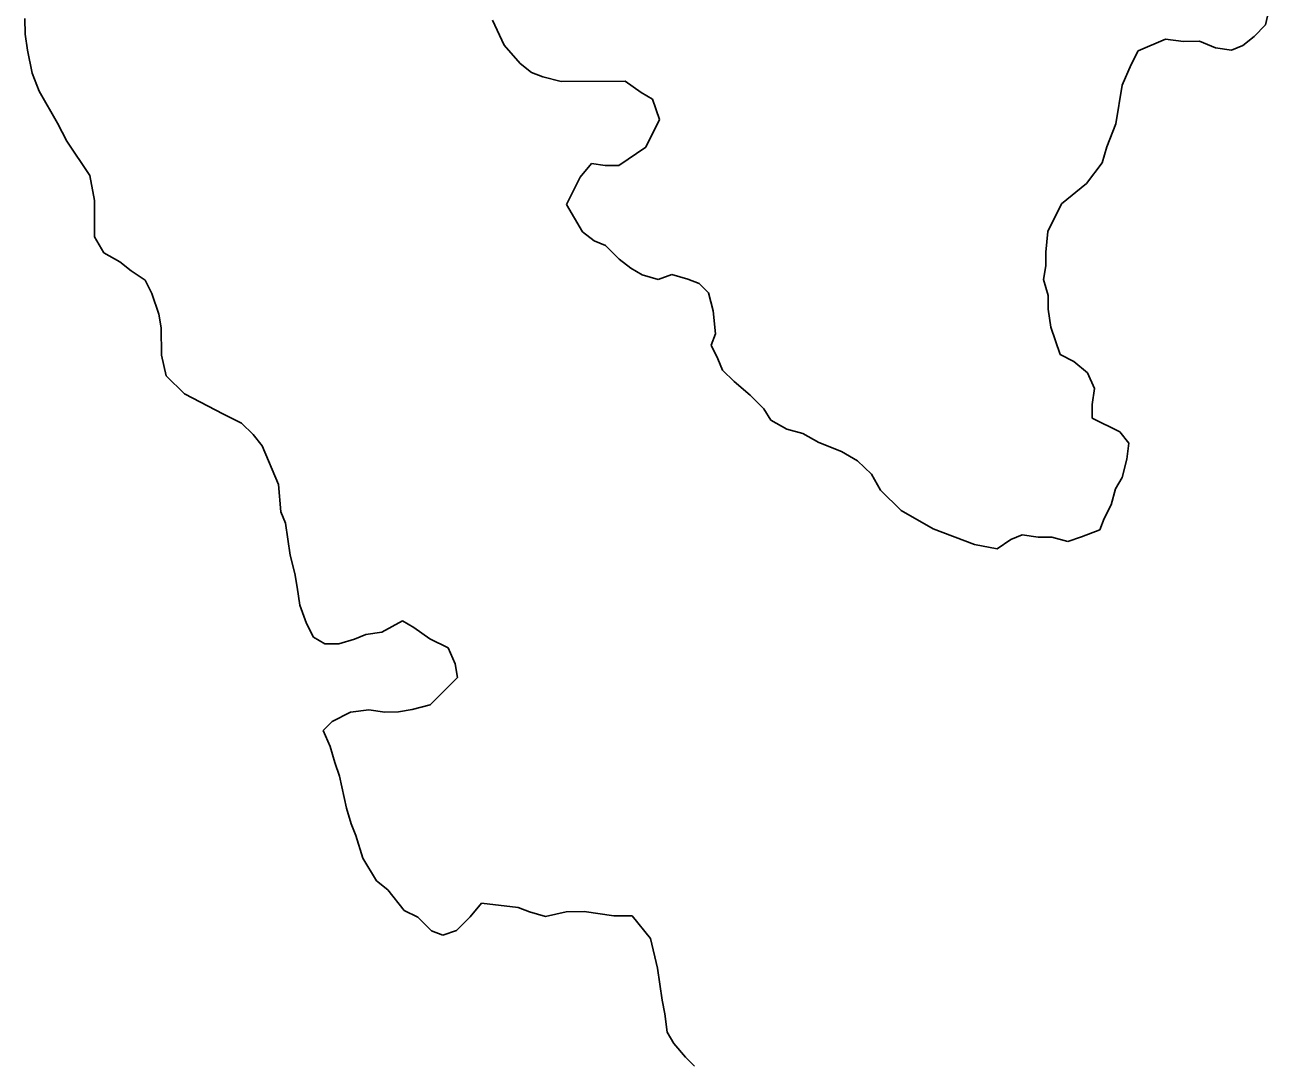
# Model space of a CAD drawing. Extents: x 3683613 to 3738215, y 469626 to 495384.
# Drawn here: x 3717471.7 to 3717791.5, y 483835.8 to 484103.2 of the extents above; entities that cross this region are included whole.
import ezdxf

# ---------------------------------------------------------------- set-up
doc = ezdxf.new("R2010")
doc.units = 0
doc.layers.add('V-TOPO-SHOR', color=7, linetype='Continuous')
doc.layers.add('V-WETL-SWMP', color=7, linetype='Continuous')

msp = doc.modelspace()

# ---------------------------------------------------------------- linework, layer by layer
at = {"layer": 'V-TOPO-SHOR'}
for p, q in [((3717790.37, 484103.23), (3717791.51, 484108.51)), ((3717471.71, 484100.81), (3717471.68, 484104.91)), ((3717591.78, 484104.43), (3717594.74, 484098)), ((3717787.46, 484100.28), (3717790.37, 484103.23)), ((3717472.32, 484096.71), (3717471.71, 484100.81)), ((3717757.6, 484096.6), (3717764.62, 484099.57)), ((3717764.62, 484099.57), (3717769.31, 484099.01)), ((3717784.54, 484097.92), (3717787.46, 484100.28)), ((3717473.52, 484090.86), (3717472.32, 484096.71)), ((3717594.74, 484098), (3717598.87, 484093.34)), ((3717755.87, 484093.07), (3717757.6, 484096.6)), ((3717769.31, 484099.01), (3717773.41, 484099.03)), ((3717773.41, 484099.03), (3717777.52, 484097.3)), ((3717777.52, 484097.3), (3717781.62, 484096.74)), ((3717781.62, 484096.74), (3717784.54, 484097.92)), ((3717598.87, 484093.34), (3717601.81, 484091.01)), ((3717753.55, 484087.79), (3717755.87, 484093.07)), ((3717475.31, 484086.19), (3717473.52, 484090.86)), ((3717601.81, 484091.01), (3717604.75, 484089.86)), ((3717604.75, 484089.86), (3717609.44, 484088.72)), ((3717609.44, 484088.72), (3717625.84, 484088.81)), ((3717625.84, 484088.81), (3717629.96, 484085.9)), ((3717751.85, 484077.82), (3717753.55, 484087.79)), ((3717480.04, 484078.01), (3717475.31, 484086.19)), ((3717629.96, 484085.9), (3717632.9, 484084.16)), ((3717632.9, 484084.16), (3717634.69, 484078.9)), ((3717482.41, 484073.34), (3717480.04, 484078.01)), ((3717634.69, 484078.9), (3717631.21, 484071.85)), ((3717749.54, 484071.95), (3717751.85, 484077.82)), ((3717488.32, 484064.59), (3717482.41, 484073.34)), ((3717631.21, 484071.85), (3717624.21, 484067.13)), ((3717748.4, 484067.84), (3717749.54, 484071.95)), ((3717617.18, 484067.67), (3717614.27, 484064.14)), ((3717620.7, 484067.11), (3717617.18, 484067.67)), ((3717744.33, 484062.54), (3717748.4, 484067.84)), ((3717489.53, 484058.15), (3717488.32, 484064.59)), ((3717624.21, 484067.13), (3717620.7, 484067.11)), ((3717614.27, 484064.14), (3717610.79, 484057.09)), ((3717737.91, 484057.24), (3717744.33, 484062.54)), ((3717489.58, 484048.78), (3717489.53, 484058.15)), ((3717610.79, 484057.09), (3717614.94, 484050.08)), ((3717734.44, 484050.19), (3717737.91, 484057.24)), ((3717491.95, 484044.69), (3717489.58, 484048.78)), ((3717614.94, 484050.08), (3717617.88, 484047.76)), ((3717733.88, 484044.91), (3717734.44, 484050.19)), ((3717617.88, 484047.76), (3717620.81, 484046.6)), ((3717620.81, 484046.6), (3717624.35, 484043.11)), ((3717496.06, 484042.37), (3717491.95, 484044.69)), ((3717499, 484040.04), (3717496.06, 484042.37)), ((3717624.35, 484043.11), (3717627.29, 484040.78)), ((3717733.9, 484041.4), (3717733.88, 484044.91)), ((3717502.53, 484037.72), (3717499, 484040.04)), ((3717627.29, 484040.78), (3717630.23, 484039.04)), ((3717630.23, 484039.04), (3717634.34, 484037.89)), ((3717634.34, 484037.89), (3717637.85, 484039.09)), ((3717637.85, 484039.09), (3717641.95, 484037.94)), ((3717733.34, 484037.88), (3717733.9, 484041.4)), ((3717504.31, 484034.22), (3717502.53, 484037.72)), ((3717641.95, 484037.94), (3717644.89, 484036.78)), ((3717644.89, 484036.78), (3717647.24, 484034.45)), ((3717734.53, 484033.78), (3717733.34, 484037.88)), ((3717506.1, 484028.95), (3717504.31, 484034.22)), ((3717647.24, 484034.45), (3717648.44, 484029.77)), ((3717734.55, 484030.27), (3717734.53, 484033.78)), ((3717648.44, 484029.77), (3717649.06, 484023.92)), ((3717735.17, 484025.59), (3717734.55, 484030.27)), ((3717506.7, 484025.44), (3717506.1, 484028.95)), ((3717506.74, 484018.41), (3717506.7, 484025.44)), ((3717649.06, 484023.92), (3717647.91, 484020.98)), ((3717737.55, 484018.57), (3717735.17, 484025.59)), ((3717647.91, 484020.98), (3717649.69, 484017.48)), ((3717507.95, 484013.15), (3717506.74, 484018.41)), ((3717649.69, 484017.48), (3717650.87, 484014.56)), ((3717741.07, 484016.83), (3717737.55, 484018.57)), ((3717744.61, 484013.92), (3717741.07, 484016.83)), ((3717512.66, 484008.49), (3717507.95, 484013.15)), ((3717650.87, 484014.56), (3717653.82, 484011.64)), ((3717746.39, 484009.83), (3717744.61, 484013.92)), ((3717653.82, 484011.64), (3717657.94, 484008.15)), ((3717522.65, 484003.27), (3717512.66, 484008.49)), ((3717657.94, 484008.15), (3717661.48, 484004.66)), ((3717745.83, 484005.73), (3717746.39, 484009.83)), ((3717661.48, 484004.66), (3717663.25, 484001.74)), ((3717745.85, 484002.22), (3717745.83, 484005.73)), ((3717527.35, 484000.96), (3717522.65, 484003.27)), ((3717530.29, 483998.05), (3717527.35, 484000.96)), ((3717663.25, 484001.74), (3717667.36, 483999.42)), ((3717752.9, 483998.74), (3717745.85, 484002.22)), ((3717532.65, 483995.13), (3717530.29, 483998.05)), ((3717667.36, 483999.42), (3717671.47, 483998.27)), ((3717671.47, 483998.27), (3717675.58, 483995.95)), ((3717755.26, 483995.83), (3717752.9, 483998.74)), ((3717536.81, 483985.2), (3717532.65, 483995.13)), ((3717675.58, 483995.95), (3717681.46, 483993.64)), ((3717754.69, 483991.72), (3717755.26, 483995.83)), ((3717681.46, 483993.64), (3717685.57, 483991.32)), ((3717685.57, 483991.32), (3717689.11, 483987.83)), ((3717753.55, 483987.03), (3717754.69, 483991.72)), ((3717689.11, 483987.83), (3717691.47, 483983.74)), ((3717537.44, 483978.17), (3717536.81, 483985.2)), ((3717751.81, 483984.09), (3717753.55, 483987.03)), ((3717691.47, 483983.74), (3717696.77, 483978.5)), ((3717750.66, 483979.98), (3717751.81, 483984.09)), ((3717538.63, 483975.25), (3717537.44, 483978.17)), ((3717696.77, 483978.5), (3717705, 483973.86)), ((3717748.92, 483976.46), (3717750.66, 483979.98)), ((3717539.84, 483967.05), (3717538.63, 483975.25)), ((3717747.77, 483973.52), (3717748.92, 483976.46)), ((3717705, 483973.86), (3717715.57, 483969.82)), ((3717724.94, 483971.05), (3717727.86, 483972.24)), ((3717727.86, 483972.24), (3717731.96, 483971.67)), ((3717731.96, 483971.67), (3717735.48, 483971.69)), ((3717735.48, 483971.69), (3717739.58, 483970.55)), ((3717739.58, 483970.55), (3717743.09, 483971.74)), ((3717743.09, 483971.74), (3717747.77, 483973.52)), ((3717715.57, 483969.82), (3717721.43, 483968.68)), ((3717721.43, 483968.68), (3717724.94, 483971.05)), ((3717541.04, 483962.37), (3717539.84, 483967.05)), ((3717541.65, 483958.86), (3717541.04, 483962.37)), ((3717542.26, 483954.18), (3717541.65, 483958.86)), ((3717544.05, 483949.5), (3717542.26, 483954.18)), ((3717545.82, 483946), (3717544.05, 483949.5)), ((3717568.65, 483950.23), (3717563.39, 483947.27)), ((3717571.58, 483948.49), (3717568.65, 483950.23)), ((3717548.76, 483944.26), (3717545.82, 483946)), ((3717559.29, 483946.66), (3717556.37, 483945.47)), ((3717563.39, 483947.27), (3717559.29, 483946.66)), ((3717575.7, 483945.59), (3717571.58, 483948.49)), ((3717552.28, 483944.28), (3717548.76, 483944.26)), ((3717556.37, 483945.47), (3717552.28, 483944.28)), ((3717580.4, 483943.27), (3717575.7, 483945.59)), ((3717582.18, 483939.18), (3717580.4, 483943.27)), ((3717582.79, 483935.67), (3717582.18, 483939.18)), ((3717575.8, 483928.6), (3717582.79, 483935.67)), ((3717550.63, 483924.35), (3717555.31, 483926.72)), ((3717555.31, 483926.72), (3717559.99, 483927.33)), ((3717559.99, 483927.33), (3717564.09, 483926.77)), ((3717564.09, 483926.77), (3717567.61, 483926.79)), ((3717567.61, 483926.79), (3717571.12, 483927.4)), ((3717571.12, 483927.4), (3717575.8, 483928.6)), ((3717548.31, 483922), (3717550.63, 483924.35)), ((3717550.09, 483917.9), (3717548.31, 483922)), ((3717551.28, 483913.81), (3717550.09, 483917.9)), ((3717552.47, 483910.3), (3717551.28, 483913.81)), ((3717554.28, 483902.11), (3717552.47, 483910.3)), ((3717555.47, 483898.02), (3717554.28, 483902.11)), ((3717556.66, 483895.1), (3717555.47, 483898.02)), ((3717558.45, 483889.25), (3717556.66, 483895.1)), ((3717562, 483883.41), (3717558.45, 483889.25)), ((3717564.94, 483881.08), (3717562, 483883.41)), ((3717569.07, 483875.84), (3717564.94, 483881.08)), ((3717572.6, 483874.1), (3717569.07, 483875.84)), ((3717588.98, 483877.71), (3717586.07, 483874.18)), ((3717598.36, 483876.59), (3717588.98, 483877.71)), ((3717601.3, 483875.44), (3717598.36, 483876.59)), ((3717576.13, 483870.6), (3717572.6, 483874.1)), ((3717586.07, 483874.18), (3717582.58, 483870.64)), ((3717605.4, 483874.29), (3717601.3, 483875.44)), ((3717610.67, 483875.49), (3717605.4, 483874.29)), ((3717615.35, 483875.52), (3717610.67, 483875.49)), ((3717622.98, 483874.39), (3717615.35, 483875.52)), ((3717627.66, 483874.42), (3717622.98, 483874.39)), ((3717632.38, 483868.58), (3717627.66, 483874.42)), ((3717579.07, 483869.45), (3717576.13, 483870.6)), ((3717582.58, 483870.64), (3717579.07, 483869.45)), ((3717634.18, 483860.98), (3717632.38, 483868.58)), ((3717635.4, 483852.79), (3717634.18, 483860.98)), ((3717636.01, 483849.27), (3717635.4, 483852.79)), ((3717636.62, 483844.59), (3717636.01, 483849.27)), ((3717638.4, 483841.67), (3717636.62, 483844.59)), ((3717641.34, 483838.17), (3717638.4, 483841.67)), ((3717643.7, 483835.85), (3717641.34, 483838.17))]:
    msp.add_line(p, q, dxfattribs=at)
at = {"layer": 'V-WETL-SWMP'}
for p, q in [((3717471.71, 484100.81), (3717471.68, 484104.91)), ((3717591.78, 484104.43), (3717594.74, 484098)), ((3717787.46, 484100.28), (3717790.37, 484103.23)), ((3717472.32, 484096.71), (3717471.71, 484100.81)), ((3717757.6, 484096.6), (3717764.62, 484099.57)), ((3717764.62, 484099.57), (3717769.31, 484099.01)), ((3717784.54, 484097.92), (3717787.46, 484100.28)), ((3717473.52, 484090.86), (3717472.32, 484096.71)), ((3717594.74, 484098), (3717598.87, 484093.34)), ((3717755.87, 484093.07), (3717757.6, 484096.6)), ((3717769.31, 484099.01), (3717773.41, 484099.03)), ((3717773.41, 484099.03), (3717777.52, 484097.3)), ((3717777.52, 484097.3), (3717781.62, 484096.74)), ((3717781.62, 484096.74), (3717784.54, 484097.92)), ((3717598.87, 484093.34), (3717601.81, 484091.01)), ((3717753.55, 484087.79), (3717755.87, 484093.07)), ((3717475.31, 484086.19), (3717473.52, 484090.86)), ((3717601.81, 484091.01), (3717604.75, 484089.86)), ((3717604.75, 484089.86), (3717609.44, 484088.72)), ((3717609.44, 484088.72), (3717625.84, 484088.81)), ((3717625.84, 484088.81), (3717629.96, 484085.9)), ((3717751.85, 484077.82), (3717753.55, 484087.79)), ((3717480.04, 484078.01), (3717475.31, 484086.19)), ((3717629.96, 484085.9), (3717632.9, 484084.16)), ((3717632.9, 484084.16), (3717634.69, 484078.9)), ((3717482.41, 484073.34), (3717480.04, 484078.01)), ((3717634.69, 484078.9), (3717631.21, 484071.85)), ((3717749.54, 484071.95), (3717751.85, 484077.82)), ((3717488.32, 484064.59), (3717482.41, 484073.34)), ((3717631.21, 484071.85), (3717624.21, 484067.13)), ((3717748.4, 484067.84), (3717749.54, 484071.95)), ((3717617.18, 484067.67), (3717614.27, 484064.14)), ((3717620.7, 484067.11), (3717617.18, 484067.67)), ((3717744.33, 484062.54), (3717748.4, 484067.84)), ((3717489.53, 484058.15), (3717488.32, 484064.59)), ((3717624.21, 484067.13), (3717620.7, 484067.11)), ((3717614.27, 484064.14), (3717610.79, 484057.09)), ((3717737.91, 484057.24), (3717744.33, 484062.54)), ((3717489.58, 484048.78), (3717489.53, 484058.15)), ((3717610.79, 484057.09), (3717614.94, 484050.08)), ((3717734.44, 484050.19), (3717737.91, 484057.24)), ((3717491.95, 484044.69), (3717489.58, 484048.78)), ((3717614.94, 484050.08), (3717617.88, 484047.76)), ((3717733.88, 484044.91), (3717734.44, 484050.19)), ((3717617.88, 484047.76), (3717620.81, 484046.6)), ((3717620.81, 484046.6), (3717624.35, 484043.11)), ((3717496.06, 484042.37), (3717491.95, 484044.69)), ((3717499, 484040.04), (3717496.06, 484042.37)), ((3717624.35, 484043.11), (3717627.29, 484040.78)), ((3717733.9, 484041.4), (3717733.88, 484044.91)), ((3717502.53, 484037.72), (3717499, 484040.04)), ((3717627.29, 484040.78), (3717630.23, 484039.04)), ((3717630.23, 484039.04), (3717634.34, 484037.89)), ((3717634.34, 484037.89), (3717637.85, 484039.09)), ((3717637.85, 484039.09), (3717641.95, 484037.94)), ((3717733.34, 484037.88), (3717733.9, 484041.4)), ((3717504.31, 484034.22), (3717502.53, 484037.72)), ((3717641.95, 484037.94), (3717644.89, 484036.78)), ((3717644.89, 484036.78), (3717647.24, 484034.45)), ((3717734.53, 484033.78), (3717733.34, 484037.88)), ((3717506.1, 484028.95), (3717504.31, 484034.22)), ((3717647.24, 484034.45), (3717648.44, 484029.77)), ((3717734.55, 484030.27), (3717734.53, 484033.78)), ((3717648.44, 484029.77), (3717649.06, 484023.92)), ((3717735.17, 484025.59), (3717734.55, 484030.27)), ((3717506.7, 484025.44), (3717506.1, 484028.95)), ((3717506.74, 484018.41), (3717506.7, 484025.44)), ((3717649.06, 484023.92), (3717647.91, 484020.98)), ((3717737.55, 484018.57), (3717735.17, 484025.59)), ((3717647.91, 484020.98), (3717649.69, 484017.48)), ((3717507.95, 484013.15), (3717506.74, 484018.41)), ((3717649.69, 484017.48), (3717650.87, 484014.56)), ((3717741.07, 484016.83), (3717737.55, 484018.57)), ((3717744.61, 484013.92), (3717741.07, 484016.83)), ((3717512.66, 484008.49), (3717507.95, 484013.15)), ((3717650.87, 484014.56), (3717653.82, 484011.64)), ((3717746.39, 484009.83), (3717744.61, 484013.92)), ((3717653.82, 484011.64), (3717657.94, 484008.15)), ((3717522.65, 484003.27), (3717512.66, 484008.49)), ((3717657.94, 484008.15), (3717661.48, 484004.66)), ((3717745.83, 484005.73), (3717746.39, 484009.83)), ((3717661.48, 484004.66), (3717663.25, 484001.74)), ((3717745.85, 484002.22), (3717745.83, 484005.73)), ((3717527.35, 484000.96), (3717522.65, 484003.27)), ((3717530.29, 483998.05), (3717527.35, 484000.96)), ((3717663.25, 484001.74), (3717667.36, 483999.42)), ((3717752.9, 483998.74), (3717745.85, 484002.22)), ((3717532.65, 483995.13), (3717530.29, 483998.05)), ((3717667.36, 483999.42), (3717671.47, 483998.27)), ((3717671.47, 483998.27), (3717675.58, 483995.95)), ((3717755.26, 483995.83), (3717752.9, 483998.74)), ((3717536.81, 483985.2), (3717532.65, 483995.13)), ((3717675.58, 483995.95), (3717681.46, 483993.64)), ((3717754.69, 483991.72), (3717755.26, 483995.83)), ((3717681.46, 483993.64), (3717685.57, 483991.32)), ((3717685.57, 483991.32), (3717689.11, 483987.83)), ((3717753.55, 483987.03), (3717754.69, 483991.72)), ((3717689.11, 483987.83), (3717691.47, 483983.74)), ((3717537.44, 483978.17), (3717536.81, 483985.2)), ((3717751.81, 483984.09), (3717753.55, 483987.03)), ((3717691.47, 483983.74), (3717696.77, 483978.5)), ((3717750.66, 483979.98), (3717751.81, 483984.09)), ((3717538.63, 483975.25), (3717537.44, 483978.17)), ((3717696.77, 483978.5), (3717705, 483973.86)), ((3717748.92, 483976.46), (3717750.66, 483979.98)), ((3717539.84, 483967.05), (3717538.63, 483975.25)), ((3717747.77, 483973.52), (3717748.92, 483976.46)), ((3717705, 483973.86), (3717715.57, 483969.82)), ((3717724.94, 483971.05), (3717727.86, 483972.24)), ((3717727.86, 483972.24), (3717731.96, 483971.67)), ((3717731.96, 483971.67), (3717735.48, 483971.69)), ((3717735.48, 483971.69), (3717739.58, 483970.55)), ((3717739.58, 483970.55), (3717743.09, 483971.74)), ((3717743.09, 483971.74), (3717747.77, 483973.52)), ((3717715.57, 483969.82), (3717721.43, 483968.68)), ((3717721.43, 483968.68), (3717724.94, 483971.05)), ((3717541.04, 483962.37), (3717539.84, 483967.05)), ((3717541.65, 483958.86), (3717541.04, 483962.37)), ((3717542.26, 483954.18), (3717541.65, 483958.86)), ((3717544.05, 483949.5), (3717542.26, 483954.18)), ((3717545.82, 483946), (3717544.05, 483949.5)), ((3717568.65, 483950.23), (3717563.39, 483947.27)), ((3717571.58, 483948.49), (3717568.65, 483950.23)), ((3717548.76, 483944.26), (3717545.82, 483946)), ((3717559.29, 483946.66), (3717556.37, 483945.47)), ((3717563.39, 483947.27), (3717559.29, 483946.66)), ((3717575.7, 483945.59), (3717571.58, 483948.49)), ((3717552.28, 483944.28), (3717548.76, 483944.26)), ((3717556.37, 483945.47), (3717552.28, 483944.28)), ((3717580.4, 483943.27), (3717575.7, 483945.59)), ((3717582.18, 483939.18), (3717580.4, 483943.27)), ((3717582.79, 483935.67), (3717582.18, 483939.18)), ((3717575.8, 483928.6), (3717582.79, 483935.67)), ((3717550.63, 483924.35), (3717555.31, 483926.72)), ((3717555.31, 483926.72), (3717559.99, 483927.33)), ((3717559.99, 483927.33), (3717564.09, 483926.77)), ((3717564.09, 483926.77), (3717567.61, 483926.79)), ((3717567.61, 483926.79), (3717571.12, 483927.4)), ((3717571.12, 483927.4), (3717575.8, 483928.6)), ((3717548.31, 483922), (3717550.63, 483924.35)), ((3717550.09, 483917.9), (3717548.31, 483922)), ((3717551.28, 483913.81), (3717550.09, 483917.9)), ((3717552.47, 483910.3), (3717551.28, 483913.81)), ((3717554.28, 483902.11), (3717552.47, 483910.3)), ((3717555.47, 483898.02), (3717554.28, 483902.11)), ((3717556.66, 483895.1), (3717555.47, 483898.02)), ((3717558.45, 483889.25), (3717556.66, 483895.1)), ((3717562, 483883.41), (3717558.45, 483889.25)), ((3717564.94, 483881.08), (3717562, 483883.41)), ((3717569.07, 483875.84), (3717564.94, 483881.08)), ((3717572.6, 483874.1), (3717569.07, 483875.84)), ((3717588.98, 483877.71), (3717586.07, 483874.18)), ((3717598.36, 483876.59), (3717588.98, 483877.71)), ((3717601.3, 483875.44), (3717598.36, 483876.59)), ((3717576.13, 483870.6), (3717572.6, 483874.1)), ((3717586.07, 483874.18), (3717582.58, 483870.64)), ((3717605.4, 483874.29), (3717601.3, 483875.44)), ((3717610.67, 483875.49), (3717605.4, 483874.29)), ((3717615.35, 483875.52), (3717610.67, 483875.49)), ((3717622.98, 483874.39), (3717615.35, 483875.52)), ((3717627.66, 483874.42), (3717622.98, 483874.39)), ((3717632.38, 483868.58), (3717627.66, 483874.42)), ((3717579.07, 483869.45), (3717576.13, 483870.6)), ((3717582.58, 483870.64), (3717579.07, 483869.45)), ((3717634.18, 483860.98), (3717632.38, 483868.58)), ((3717635.4, 483852.79), (3717634.18, 483860.98)), ((3717636.01, 483849.27), (3717635.4, 483852.79)), ((3717636.62, 483844.59), (3717636.01, 483849.27)), ((3717638.4, 483841.67), (3717636.62, 483844.59)), ((3717641.34, 483838.17), (3717638.4, 483841.67)), ((3717643.7, 483835.85), (3717641.34, 483838.17))]:
    msp.add_line(p, q, dxfattribs=at)

doc.saveas('drawing.dxf')
